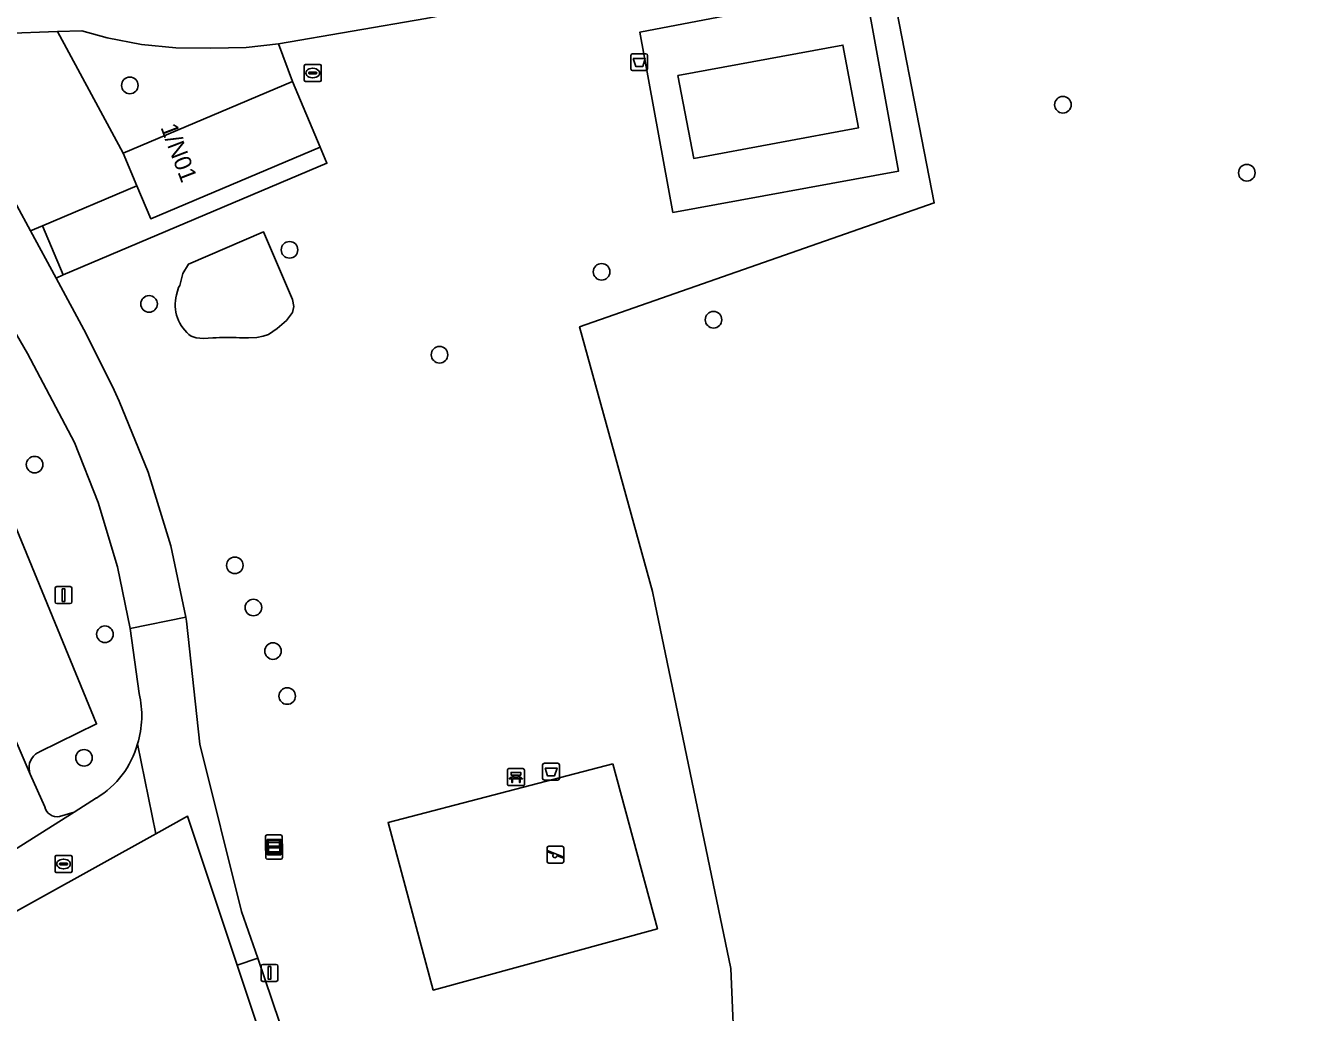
# Model space of a CAD drawing. Extents: x 157767 to 159172, y 387839 to 389425.
# Drawn here: x 159055.8 to 159132, y 388160.2 to 388218.4 of the extents above; entities that cross this region are included whole.
import ezdxf

# ---------------------------------------------------------------- set-up
doc = ezdxf.new("R2010")
doc.units = 0
for name, color, linetype in [('IMGEO_Afvalbak', 7, 'Continuous'), ('IMGEO_Bank', 7, 'Continuous'), ('IMGEO_Boom', 7, 'Continuous'), ('IMGEO_Fietspad_gesloten', 7, 'Continuous'), ('IMGEO_Groenvoorziening', 7, 'Continuous'), ('IMGEO_Lichtmast', 7, 'Continuous'), ('IMGEO_Pand', 7, 'Continuous'), ('IMGEO_Pand_nummerreeks', 7, 'Continuous'), ('IMGEO_Parkeervlak_open', 7, 'Continuous'), ('IMGEO_Rioolput', 7, 'Continuous'), ('IMGEO_Speelvoorziening', 7, 'Continuous'), ('IMGEO_Terreindeel_gesloten', 7, 'Continuous'), ('IMGEO_Terreindeel_zand', 7, 'Continuous'), ('IMGEO_Verklikker', 7, 'Continuous'), ('IMGEO_Voetpad_gesloten', 7, 'Continuous'), ('IMGEO_Voetpad_open', 7, 'Continuous')]:
    doc.layers.add(name, color=color, linetype=linetype)

msp = doc.modelspace()

# ---------------------------------------------------------------- linework, layer by layer
at = {"layer": 'IMGEO_Afvalbak'}
for p, q in [((159091.541, 388215.864), (159091.541, 388216.664)), ((159091.541, 388216.664), (159091.541, 388215.864)), ((159091.641, 388216.764), (159092.431, 388216.764)), ((159092.431, 388216.764), (159091.641, 388216.764)), ((159092.531, 388216.664), (159092.531, 388215.864)), ((159092.531, 388215.864), (159092.531, 388216.664)), ((159092.431, 388215.764), (159091.641, 388215.764)), ((159091.641, 388215.764), (159092.431, 388215.764)), ((159086.432, 388174.868), (159087.222, 388174.868)), ((159087.222, 388174.868), (159086.432, 388174.868)), ((159086.332, 388173.968), (159086.332, 388174.768)), ((159086.332, 388174.768), (159086.332, 388173.968)), ((159087.322, 388174.768), (159087.322, 388173.968)), ((159087.322, 388173.968), (159087.322, 388174.768)), ((159087.222, 388173.868), (159086.432, 388173.868)), ((159086.432, 388173.868), (159087.222, 388173.868))]:
    msp.add_line(p, q, dxfattribs=at)
for points in [[(159091.684, 388216.478), (159092.388, 388216.478), (159092.239, 388216.008), (159091.833, 388216.008), (159091.684, 388216.478)], [(159086.475, 388174.582), (159087.179, 388174.582), (159087.03, 388174.112), (159086.624, 388174.112), (159086.475, 388174.582)]]:
    msp.add_lwpolyline(points, dxfattribs=at)
for centre, start, end in [((159091.641, 388216.664), 90, 180), ((159091.641, 388216.664), 90, 180), ((159092.431, 388216.664), 0, 90), ((159092.431, 388216.664), 360, 90), ((159091.641, 388215.864), 180, 270), ((159091.641, 388215.864), 180, 270), ((159092.431, 388215.864), 270, 0), ((159092.431, 388215.864), 270, 0), ((159086.432, 388174.768), 90, 180), ((159086.432, 388174.768), 90, 180), ((159087.222, 388174.768), 0, 90), ((159087.222, 388174.768), 360, 90), ((159086.432, 388173.968), 180, 270), ((159086.432, 388173.968), 180, 270), ((159087.222, 388173.968), 270, 0), ((159087.222, 388173.968), 270, 0)]:
    msp.add_arc(centre, 0.1, start, end, dxfattribs=at)
at = {"layer": 'IMGEO_Bank'}
for p, q in [((159084.254, 388173.623), (159084.254, 388174.464)), ((159084.254, 388174.464), (159084.254, 388173.623)), ((159084.329, 388174.548), (159085.17, 388174.548)), ((159085.17, 388174.548), (159084.329, 388174.548)), ((159084.563, 388174.054), (159084.563, 388174.16)), ((159084.607, 388174.16), (159084.607, 388174.054)), ((159084.895, 388174.166), (159084.613, 388174.166)), ((159084.613, 388174.048), (159084.895, 388174.048)), ((159084.901, 388174.054), (159084.901, 388174.16)), ((159084.945, 388174.16), (159084.945, 388174.054)), ((159085.254, 388174.473), (159085.254, 388173.632)), ((159085.254, 388173.632), (159085.254, 388174.473)), ((159085.179, 388173.548), (159084.338, 388173.548)), ((159084.338, 388173.548), (159085.179, 388173.548)), ((159084.951, 388173.946), (159084.558, 388173.946))]:
    msp.add_line(p, q, dxfattribs=at)
for points in [[(159084.501, 388173.946), (159084.359, 388173.946), (159084.471, 388174.048), (159084.557, 388174.048)], [(159084.557, 388174.166), (159084.471, 388174.166), (159084.471, 388174.327), (159085.034, 388174.327), (159085.034, 388174.166), (159084.951, 388174.166)], [(159084.951, 388174.048), (159085.034, 388174.048), (159085.146, 388173.946), (159085.007, 388173.946)], [(159084.551, 388173.939), (159084.551, 388173.732), (159084.508, 388173.732), (159084.508, 388173.939)], [(159085.001, 388173.939), (159085.001, 388173.732), (159084.957, 388173.732), (159084.957, 388173.939)]]:
    msp.add_lwpolyline(points, dxfattribs=at)
for centre, radius, start, end in [((159084.332, 388174.47), 0.0779, 92.4484, 184.28452), ((159084.332, 388174.47), 0.0779, 92.4484, 184.28452), ((159084.556, 388174.159), 0.00671, 2.89567, 87.10433), ((159084.556, 388174.055), 0.00671, 272.89567, 357.10433), ((159084.613, 388174.159), 0.00671, 92.89567, 177.10433), ((159084.613, 388174.055), 0.00671, 182.89567, 267.10433), ((159084.895, 388174.159), 0.00671, 2.89567, 87.10433), ((159084.895, 388174.055), 0.00671, 272.89567, 357.10433), ((159084.952, 388174.159), 0.00671, 92.89567, 177.10433), ((159084.952, 388174.055), 0.00671, 182.89567, 267.10433), ((159085.176, 388174.47), 0.0779, 2.4484, 94.28452), ((159085.176, 388174.47), 0.0779, 2.4484, 94.28452), ((159084.332, 388173.626), 0.0779, 182.4484, 274.28452), ((159084.332, 388173.626), 0.0779, 182.4484, 274.28452), ((159084.501, 388173.939), 0.00671, 2.89567, 87.10433), ((159084.558, 388173.939), 0.00671, 92.89567, 177.10433), ((159084.95, 388173.939), 0.00671, 2.89567, 87.10433), ((159085.007, 388173.939), 0.00671, 92.89567, 177.10433), ((159085.176, 388173.626), 0.0779, 272.4484, 4.28452), ((159085.176, 388173.626), 0.0779, 272.4484, 4.28452)]:
    msp.add_arc(centre, radius, start, end, dxfattribs=at)
at = {"layer": 'IMGEO_Boom'}
for centre in [(159061.953, 388214.89), (159117.052, 388213.75), (159127.914, 388209.732), (159071.384, 388205.182), (159089.812, 388203.884), (159063.09, 388201.987), (159096.422, 388201.053), (159080.242, 388198.986), (159056.329, 388192.498), (159068.155, 388186.551), (159069.25, 388184.058), (159060.484, 388182.48), (159070.407, 388181.489), (159071.247, 388178.832), (159059.248, 388175.183)]:
    msp.add_circle(centre, 0.489, dxfattribs=at)
at = {"layer": 'IMGEO_Fietspad_gesloten'}
for points in [[(159049.396, 388210.284), (159055.902, 388199.064), (159058.68, 388193.808), (159060.093, 388190.264), (159061.234, 388186.463), (159061.982, 388182.816), (159065.263, 388183.485), (159064.37, 388187.705), (159063.037, 388192.046), (159061.322, 388196.25), (159061.023, 388196.886), (159059.381, 388200.23), (159057.611, 388203.502), (159056.097, 388206.3), (159054.472, 388209.304)], [(159068.291, 388162.936), (159069.512, 388163.36), (159068.547, 388166.109), (159066.092, 388175.992), (159065.31, 388183.262), (159065.263, 388183.485), (159061.982, 388182.816), (159062.496, 388178.975)], [(158912.617, 388068.11), (158925.731, 388067.138), (158937.717, 388072.45), (158975.53, 388105.277), (159028.54, 388151.299), (159063.491, 388170.696), (159062.402, 388176.004)], [(159062.402, 388176.004), (159063.491, 388170.696), (159065.364, 388171.736), (159068.291, 388162.936)], [(159059.992, 388172.812), (159058.675, 388171.983), (159053.249, 388168.568), (159030.332, 388154.206), (159025.936, 388150.51), (159006.031, 388133.49), (159004.522, 388132.2), (159002.853, 388130.771), (158986.676, 388116.918), (158982.857, 388113.648), (158975.97, 388107.75), (158973.677, 388105.777), (158971.557, 388103.956), (158965.015, 388098.349), (158964.25, 388097.693), (158960.771, 388094.711), (158960.148, 388094.178), (158955.359, 388090.073), (158954.656, 388089.471), (158949.084, 388084.668), (158940.189, 388077)], [(159089.879, 388112.89), (159088.035, 388115.526), (159086.43, 388118.546), (159083.231, 388125.054), (159080.903, 388130.208), (159078.421, 388137.114), (159077.628, 388139.429), (159076.76, 388141.964), (159069.512, 388163.36), (159068.291, 388162.936)], [(159068.291, 388162.936), (159077.667, 388134.755), (159082.073, 388123.491), (159090.637, 388108.069), (159095.284, 388108.356), (159094.115, 388110.391), (159092.372, 388110.984)]]:
    msp.add_lwpolyline(points, dxfattribs=at)
for centre, radius, start, end in [((159057.196, 388177.656), 5.462, 342.39771, 13.97792), ((159057.219, 388177.411), 5.371, 301.08594, 344.80753)]:
    msp.add_arc(centre, radius, start, end, dxfattribs=at)
at = {"layer": 'IMGEO_Groenvoorziening'}
for points in [[(159153.844, 388155.806), (159148.731, 388175.919), (159143.281, 388196.386), (159141.612, 388201.488), (159131.815, 388228.832), (159131.14, 388229.426), (159130.798, 388229.483), (159129.869, 388229.282), (159127.671, 388228.704), (159115.283, 388225.591), (159106.353, 388223.85), (159109.453, 388207.953), (159088.511, 388200.625), (159092.819, 388185), (159092.959, 388184.327), (159097.441, 388162.735), (159098.205, 388144.55)], [(159098.205, 388144.55), (159097.441, 388162.735), (159092.959, 388184.327), (159092.819, 388185), (159088.511, 388200.625), (159109.453, 388207.953), (159106.353, 388223.85)], [(159105.392, 388220.528), (159107.346, 388209.832), (159094.027, 388207.389), (159092.065, 388218.03), (159097.965, 388219.159)], [(159079.437, 388218.836), (159070.742, 388217.339), (159071.559, 388215.115), (159073.197, 388211.242), (159073.596, 388210.299), (159058.017, 388203.715), (159057.611, 388203.502), (159059.381, 388200.23), (159061.023, 388196.886), (159061.322, 388196.25), (159063.037, 388192.046), (159064.37, 388187.705), (159065.263, 388183.485), (159065.31, 388183.262), (159066.092, 388175.992), (159068.547, 388166.109), (159069.512, 388163.36), (159076.76, 388141.964)], [(159055.902, 388199.064), (159049.396, 388210.284), (159046.213, 388215.492), (159042.007, 388213.651), (159051.915, 388193.021), (159053.228, 388193.587), (159059.987, 388177.189), (159056.626, 388175.536)], [(159069.852, 388206.236), (159065.411, 388204.338), (159065.08, 388203.783), (159064.909, 388203.083), (159064.828, 388202.948), (159064.704, 388202.523)], [(159064.704, 388202.523), (159064.828, 388202.948), (159064.909, 388203.083), (159065.08, 388203.783), (159065.411, 388204.338), (159069.852, 388206.236), (159071.554, 388202.255), (159071.645, 388201.831)], [(159068.439, 388199.991), (159068.957, 388199.981), (159069.452, 388200.007), (159069.831, 388200.075), (159070.142, 388200.191), (159070.648, 388200.543), (159070.932, 388200.77), (159071.215, 388201.018), (159071.568, 388201.478), (159071.645, 388201.831), (159071.554, 388202.255), (159069.852, 388206.236)], [(159071.645, 388201.831), (159071.568, 388201.478), (159071.215, 388201.018), (159070.932, 388200.77), (159070.648, 388200.543), (159070.142, 388200.191), (159069.831, 388200.075), (159069.452, 388200.007), (159068.957, 388199.981), (159068.439, 388199.991)], [(159065.583, 388200.08), (159065.869, 388199.983), (159066.307, 388199.95), (159066.855, 388199.982)], [(159066.855, 388199.982), (159066.307, 388199.95), (159065.869, 388199.983), (159065.583, 388200.08)], [(159062.496, 388178.975), (159061.982, 388182.816), (159061.234, 388186.463), (159060.093, 388190.264), (159058.68, 388193.808), (159055.902, 388199.064)], [(159056.066, 388174.226), (159056.925, 388172.292)], [(159057.804, 388171.723), (159058.675, 388171.983), (159059.992, 388172.812)]]:
    msp.add_lwpolyline(points, dxfattribs=at)
for points in [[(159057.683, 388218.067), (159054.514, 388217.947), (159050.483, 388216.034), (159054.472, 388209.304), (159056.097, 388206.3), (159056.795, 388206.603), (159062.369, 388208.959), (159061.554, 388210.886)], [(159071.559, 388215.115), (159070.742, 388217.339), (159068.827, 388217.133), (159066.733, 388217.09), (159064.679, 388217.109), (159062.634, 388217.311), (159060.616, 388217.695), (159059.118, 388218.122), (159057.683, 388218.067), (159061.554, 388210.886)], [(159090.476, 388174.828), (159093.113, 388165.088), (159079.869, 388161.467), (159077.201, 388171.357)]]:
    msp.add_lwpolyline(points, close=True, dxfattribs=at)
for centre, radius, start, end in [((159066.925, 388201.943), 2.296, 165.35324, 234.22458), ((159066.925, 388201.943), 2.296, 165.35324, 234.22458), ((159067.714, 388188.141), 11.872, 86.50049, 94.15059), ((159067.714, 388188.141), 11.872, 86.50049, 94.15059), ((159057.196, 388177.656), 5.462, 342.39771, 13.97792), ((159057.219, 388177.411), 5.371, 301.08594, 344.80753), ((159057.028, 388174.589), 1.029, 128.78374, 200.68105), ((159057.021, 388174.602), 1.014, 112.93094, 128.92692), ((159057.657, 388172.459), 0.751, 192.88042, 281.28748)]:
    msp.add_arc(centre, radius, start, end, dxfattribs=at)
at = {"layer": 'IMGEO_Lichtmast'}
for p, q in [((159057.541, 388184.396), (159057.541, 388185.196)), ((159057.541, 388185.196), (159057.541, 388184.396)), ((159057.641, 388185.296), (159058.431, 388185.296)), ((159058.431, 388185.296), (159057.641, 388185.296)), ((159058.531, 388185.196), (159058.531, 388184.396)), ((159058.531, 388184.396), (159058.531, 388185.196)), ((159058.431, 388184.296), (159057.641, 388184.296)), ((159057.641, 388184.296), (159058.431, 388184.296)), ((159069.709, 388162.081), (159069.709, 388162.881)), ((159069.709, 388162.881), (159069.709, 388162.081)), ((159069.809, 388162.981), (159070.599, 388162.981)), ((159070.599, 388162.981), (159069.809, 388162.981)), ((159070.699, 388162.881), (159070.699, 388162.081)), ((159070.699, 388162.081), (159070.699, 388162.881)), ((159070.599, 388161.981), (159069.809, 388161.981)), ((159069.809, 388161.981), (159070.599, 388161.981))]:
    msp.add_line(p, q, dxfattribs=at)
for points in [[(159057.961, 388185.171), (159058.111, 388185.171), (159058.111, 388184.421), (159057.961, 388184.421), (159057.961, 388185.171)], [(159070.129, 388162.856), (159070.279, 388162.856), (159070.279, 388162.106), (159070.129, 388162.106), (159070.129, 388162.856)]]:
    msp.add_lwpolyline(points, dxfattribs=at)
for centre, start, end in [((159057.641, 388185.196), 90, 180), ((159057.641, 388185.196), 90, 180), ((159058.431, 388185.196), 0, 90), ((159058.431, 388185.196), 360, 90), ((159057.641, 388184.396), 180, 270), ((159057.641, 388184.396), 180, 270), ((159058.431, 388184.396), 270, 0), ((159058.431, 388184.396), 270, 0), ((159069.809, 388162.881), 90, 180), ((159069.809, 388162.881), 90, 180), ((159070.599, 388162.881), 0, 90), ((159070.599, 388162.881), 360, 90), ((159069.809, 388162.081), 180, 270), ((159069.809, 388162.081), 180, 270), ((159070.599, 388162.081), 270, 0), ((159070.599, 388162.081), 270, 0)]:
    msp.add_arc(centre, 0.1, start, end, dxfattribs=at)
at = {"layer": 'IMGEO_Pand'}
msp.add_lwpolyline([(159071.559, 388215.115), (159061.554, 388210.886), (159062.369, 388208.959), (159063.191, 388207.013), (159073.197, 388211.242)], close=True, dxfattribs=at)
at = {"layer": 'IMGEO_Parkeervlak_open'}
for points in [[(159056.626, 388175.536), (159059.987, 388177.189), (159053.228, 388193.587)], [(159048.37, 388192.157), (159056.066, 388174.226)]]:
    msp.add_lwpolyline(points, dxfattribs=at)
for centre, radius, start, end in [((159057.028, 388174.589), 1.029, 128.78374, 200.68105), ((159057.021, 388174.602), 1.014, 112.93094, 128.92692)]:
    msp.add_arc(centre, radius, start, end, dxfattribs=at)
at = {"layer": 'IMGEO_Rioolput'}
for p, q in [((159072.256, 388215.196), (159072.256, 388216.048)), ((159072.331, 388216.122), (159073.183, 388216.122)), ((159072.744, 388215.902), (159072.769, 388215.902)), ((159073.257, 388216.048), (159073.257, 388215.196)), ((159072.515, 388215.616), (159072.515, 388215.628)), ((159072.953, 388215.579), (159072.555, 388215.579)), ((159072.558, 388215.665), (159072.956, 388215.665)), ((159072.767, 388215.342), (159072.742, 388215.342)), ((159072.999, 388215.628), (159072.999, 388215.616)), ((159073.183, 388215.122), (159072.331, 388215.122)), ((159057.538, 388168.491), (159057.538, 388169.343)), ((159057.613, 388169.417), (159058.465, 388169.417)), ((159057.797, 388168.911), (159057.797, 388168.923)), ((159058.235, 388168.874), (159057.837, 388168.874)), ((159057.84, 388168.96), (159058.238, 388168.96)), ((159058.026, 388169.197), (159058.051, 388169.197)), ((159058.281, 388168.923), (159058.281, 388168.911)), ((159058.539, 388169.343), (159058.539, 388168.491)), ((159058.465, 388168.417), (159057.613, 388168.417)), ((159058.049, 388168.637), (159058.024, 388168.637))]:
    msp.add_line(p, q, dxfattribs=at)
for points in [[(159072.256, 388215.196), (159072.256, 388216.048)], [(159072.331, 388216.122), (159073.183, 388216.122)], [(159073.257, 388216.048), (159073.257, 388215.196)], [(159073.183, 388215.122), (159072.331, 388215.122)], [(159057.538, 388168.491), (159057.538, 388169.343)], [(159057.613, 388169.417), (159058.465, 388169.417)], [(159058.539, 388169.343), (159058.539, 388168.491)], [(159058.465, 388168.417), (159057.613, 388168.417)]]:
    msp.add_lwpolyline(points, dxfattribs=at)
for centre, radius, start, end in [((159072.333, 388216.046), 0.0765, 91.55205, 178.44795), ((159072.333, 388216.046), 0.0765, 91.55205, 178.44795), ((159073.181, 388216.046), 0.0765, 1.55205, 88.44795), ((159073.181, 388216.046), 0.0765, 1.55205, 88.44795), ((159072.333, 388215.198), 0.0765, 181.55205, 268.44795), ((159072.333, 388215.198), 0.0765, 181.55205, 268.44795), ((159072.555, 388215.625), 0.0403, 85.87752, 175.75265), ((159072.552, 388215.615), 0.0366, 178.93798, 274.71019), ((159072.956, 388215.622), 0.043, 264.86636, 352.45326), ((159072.96, 388215.627), 0.0386, 1.73085, 96.63898), ((159073.181, 388215.198), 0.0765, 271.55205, 358.44795), ((159073.181, 388215.198), 0.0765, 271.55205, 358.44795), ((159057.615, 388169.341), 0.0765, 91.55205, 178.44795), ((159057.615, 388169.341), 0.0765, 91.55205, 178.44795), ((159057.837, 388168.92), 0.0403, 85.87752, 175.75265), ((159057.834, 388168.91), 0.0366, 178.93798, 274.71019), ((159058.238, 388168.917), 0.043, 264.86636, 352.45326), ((159058.242, 388168.922), 0.0386, 1.73085, 96.63898), ((159058.463, 388169.341), 0.0765, 1.55205, 88.44795), ((159058.463, 388169.341), 0.0765, 1.55205, 88.44795), ((159057.615, 388168.493), 0.0765, 181.55205, 268.44795), ((159057.615, 388168.493), 0.0765, 181.55205, 268.44795), ((159058.463, 388168.493), 0.0765, 271.55205, 358.44795), ((159058.463, 388168.493), 0.0765, 271.55205, 358.44795)]:
    msp.add_arc(centre, radius, start, end, dxfattribs=at)
for centre, major_axis, ratio, start_param, end_param in [((159072.743, 388215.622), (-0.387, 0.002), 0.722429, 4.712389, 7.853982), ((159072.768, 388215.622), (-0.39, 0.002), 0.717154, 1.570796, 4.712389), ((159058.025, 388168.917), (-0.387, 0.002), 0.722429, 4.712389, 7.853982), ((159058.05, 388168.917), (-0.39, 0.002), 0.717154, 1.570796, 4.712389)]:
    msp.add_ellipse(centre, major_axis=major_axis, ratio=ratio, start_param=start_param, end_param=end_param, dxfattribs=at)
at = {"layer": 'IMGEO_Speelvoorziening'}
for p, q in [((159086.59, 388169.067), (159086.59, 388169.867)), ((159086.59, 388169.867), (159086.59, 388169.067)), ((159086.973, 388169.495), (159086.634, 388169.632)), ((159086.659, 388169.692), (159087.535, 388169.339)), ((159086.69, 388169.967), (159087.48, 388169.967)), ((159087.48, 388169.967), (159086.69, 388169.967)), ((159087.58, 388169.867), (159087.58, 388169.067)), ((159087.58, 388169.067), (159087.58, 388169.867)), ((159087.48, 388168.967), (159086.69, 388168.967)), ((159086.69, 388168.967), (159087.48, 388168.967)), ((159087.511, 388169.279), (159087.171, 388169.416))]:
    msp.add_line(p, q, dxfattribs=at)
for centre, radius, start, end in [((159086.69, 388169.867), 0.1, 90, 180), ((159086.69, 388169.867), 0.1, 90, 180), ((159086.647, 388169.662), 0.0327, 68.07798, 248.07798), ((159087.052, 388169.405), 0.12, 130.99278, 5.16318), ((159087.48, 388169.867), 0.1, 0, 90), ((159087.48, 388169.867), 0.1, 360, 90), ((159086.69, 388169.067), 0.1, 180, 270), ((159086.69, 388169.067), 0.1, 180, 270), ((159087.48, 388169.067), 0.1, 270, 0), ((159087.48, 388169.067), 0.1, 270, 0), ((159087.523, 388169.309), 0.0327, 248.07798, 68.07798)]:
    msp.add_arc(centre, radius, start, end, dxfattribs=at)
at = {"layer": 'IMGEO_Terreindeel_gesloten'}
msp.add_lwpolyline([(159095.253, 388210.576), (159104.976, 388212.386), (159104.064, 388217.272), (159094.317, 388215.471)], close=True, dxfattribs=at)
at = {"layer": 'IMGEO_Terreindeel_zand'}
msp.add_lwpolyline([(159090.476, 388174.828), (159077.201, 388171.357), (159079.869, 388161.467), (159093.113, 388165.088)], close=True, dxfattribs=at)
at = {"layer": 'IMGEO_Verklikker'}
for p, q in [((159069.965, 388169.732), (159069.965, 388170.532)), ((159069.965, 388170.532), (159069.965, 388169.732)), ((159070.065, 388170.632), (159070.855, 388170.632)), ((159070.855, 388170.632), (159070.065, 388170.632)), ((159070.955, 388170.532), (159070.955, 388169.732)), ((159070.955, 388169.732), (159070.955, 388170.532)), ((159069.978, 388169.293), (159069.978, 388170.093)), ((159069.978, 388170.093), (159069.978, 388169.293)), ((159070.855, 388169.632), (159070.065, 388169.632)), ((159070.065, 388169.632), (159070.855, 388169.632)), ((159070.078, 388170.193), (159070.868, 388170.193)), ((159070.868, 388170.193), (159070.078, 388170.193)), ((159070.968, 388170.093), (159070.968, 388169.293)), ((159070.968, 388169.293), (159070.968, 388170.093)), ((159070.868, 388169.193), (159070.078, 388169.193)), ((159070.078, 388169.193), (159070.868, 388169.193))]:
    msp.add_line(p, q, dxfattribs=at)
for points in [[(159070.066, 388170.364), (159070.854, 388170.364), (159070.854, 388169.9), (159070.066, 388169.9), (159070.066, 388170.364)], [(159070.131, 388170.299), (159070.131, 388169.965), (159070.789, 388169.965), (159070.789, 388170.299), (159070.131, 388170.299)], [(159070.079, 388169.925), (159070.867, 388169.925), (159070.867, 388169.461), (159070.079, 388169.461), (159070.079, 388169.925)], [(159070.144, 388169.86), (159070.144, 388169.526), (159070.802, 388169.526), (159070.802, 388169.86), (159070.144, 388169.86)]]:
    msp.add_lwpolyline(points, dxfattribs=at)
for centre, start, end in [((159070.065, 388170.532), 90, 180), ((159070.065, 388170.532), 90, 180), ((159070.855, 388170.532), 0, 90), ((159070.855, 388170.532), 360, 90), ((159070.065, 388169.732), 180, 270), ((159070.065, 388169.732), 180, 270), ((159070.078, 388170.093), 90, 180), ((159070.078, 388170.093), 90, 180), ((159070.855, 388169.732), 270, 0), ((159070.855, 388169.732), 270, 0), ((159070.868, 388170.093), 0, 90), ((159070.868, 388170.093), 360, 90), ((159070.078, 388169.293), 180, 270), ((159070.078, 388169.293), 180, 270), ((159070.868, 388169.293), 270, 0), ((159070.868, 388169.293), 270, 0)]:
    msp.add_arc(centre, 0.1, start, end, dxfattribs=at)
at = {"layer": 'IMGEO_Voetpad_gesloten'}
msp.add_lwpolyline([(159055.544, 388223.844), (159054.678, 388221.893), (159053.711, 388220.96), (159048.993, 388218.594), (159050.483, 388216.034), (159054.514, 388217.947), (159057.683, 388218.067), (159059.118, 388218.122), (159060.616, 388217.695), (159062.634, 388217.311), (159064.679, 388217.109), (159066.733, 388217.09), (159068.827, 388217.133), (159070.742, 388217.339), (159079.437, 388218.836), (159097.399, 388222.192), (159099.498, 388222.583), (159106.353, 388223.85), (159115.283, 388225.591), (159127.671, 388228.704), (159129.869, 388229.282), (159130.798, 388229.483), (159131.945, 388230.13), (159131.206, 388232.148)], dxfattribs=at)
at = {"layer": 'IMGEO_Voetpad_open'}
for points in [[(159105.392, 388220.528), (159100.059, 388219.546), (159099.498, 388222.583), (159097.399, 388222.192), (159097.965, 388219.159), (159092.065, 388218.03), (159094.027, 388207.389), (159107.346, 388209.832)], [(159104.064, 388217.272), (159104.976, 388212.386), (159095.253, 388210.576), (159094.317, 388215.471)], [(159062.369, 388208.959), (159056.795, 388206.603), (159058.017, 388203.715), (159073.596, 388210.299), (159073.197, 388211.242), (159063.191, 388207.013)], [(159056.097, 388206.3), (159057.611, 388203.502), (159058.017, 388203.715), (159056.795, 388206.603)]]:
    msp.add_lwpolyline(points, close=True, dxfattribs=at)
for points in [[(159056.925, 388172.292), (159056.066, 388174.226), (159048.37, 388192.157), (159043.148, 388204.655)], [(159053.249, 388168.568), (159058.675, 388171.983), (159057.804, 388171.723)]]:
    msp.add_lwpolyline(points, dxfattribs=at)
msp.add_arc((159057.657, 388172.459), 0.751, 192.88042, 281.28748, dxfattribs=at)

# ---------------------------------------------------------------- texts
at = {"layer": 'IMGEO_Pand_nummerreeks'}
msp.add_text('1/N01', height=1, rotation=290.9245, dxfattribs=at).set_placement((159063.75, 388212.416))

doc.saveas('drawing.dxf')
